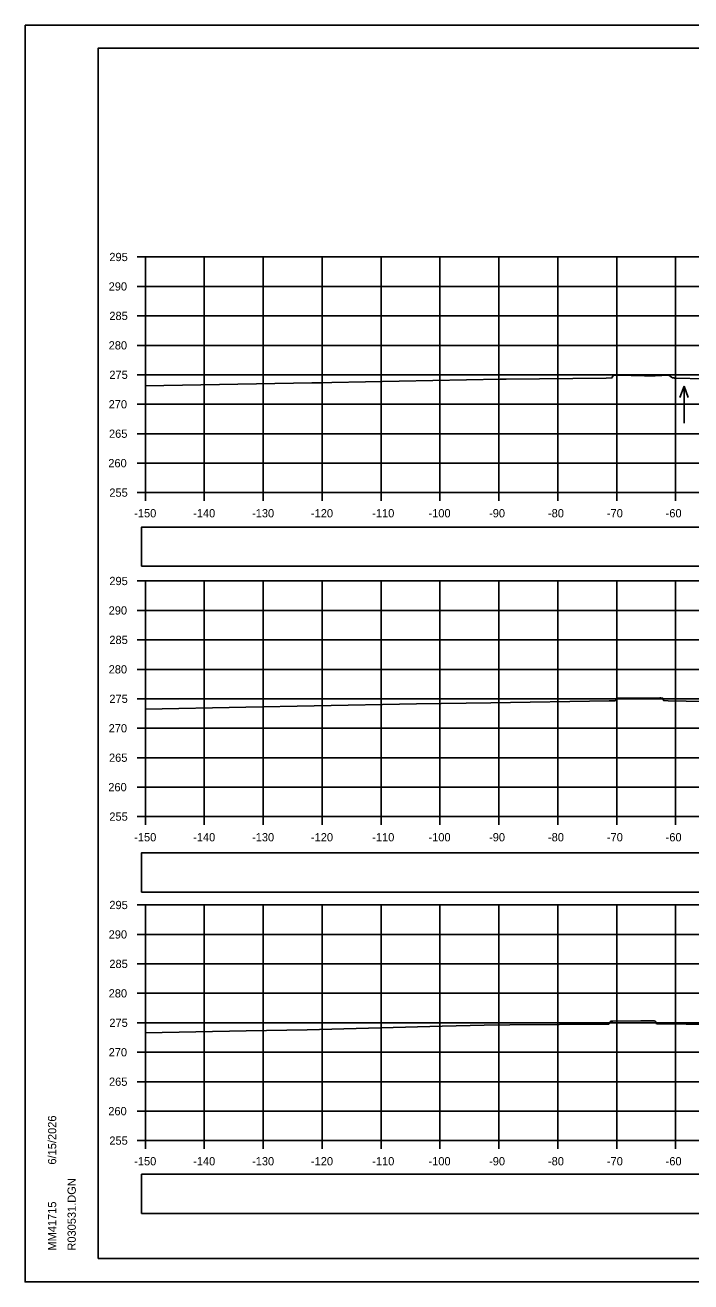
# Model space of a CAD drawing. Extents: x 285 to 4233, y -659 to 3710.
# Drawn here: x 2389.1 to 2502.1, y 1042.9 to 1256.2 of the extents above; entities that cross this region are included whole.
import ezdxf

# ---------------------------------------------------------------- set-up
doc = ezdxf.new("R2010")
doc.units = 0
for name, color, linetype in [('R_Axis', 7, 'Continuous'), ('R_Axis Annot', 7, 'Continuous'), ('R_Border', 7, 'Continuous'), ('R_Exist Surface', 7, 'Continuous'), ('R_Grid', 7, 'Continuous'), ('R_No Plot', 7, 'Continuous'), ('R_Water Annot', 7, 'Continuous')]:
    doc.layers.add(name, color=color, linetype=linetype)

msp = doc.modelspace()

# ---------------------------------------------------------------- linework, layer by layer
at = {"layer": 'R_Axis'}
for p, q in [((2408.1, 1216.84), (2409.5, 1216.84)), ((2409.5, 1176.84), (2409.5, 1216.84)), ((2408.1, 1211.84), (2409.5, 1211.84)), ((2408.1, 1206.84), (2409.5, 1206.84)), ((2408.1, 1201.84), (2409.5, 1201.84)), ((2408.1, 1196.84), (2409.5, 1196.84)), ((2408.1, 1191.84), (2409.5, 1191.84)), ((2408.1, 1186.84), (2409.5, 1186.84)), ((2408.1, 1181.84), (2409.5, 1181.84)), ((2408.1, 1176.84), (2409.5, 1176.84)), ((2409.5, 1176.84), (2709.5, 1176.84)), ((2409.5, 1175.44), (2409.5, 1176.84)), ((2419.5, 1175.44), (2419.5, 1176.84)), ((2429.5, 1175.44), (2429.5, 1176.84)), ((2439.5, 1175.44), (2439.5, 1176.84)), ((2449.5, 1175.44), (2449.5, 1176.84)), ((2459.5, 1175.44), (2459.5, 1176.84)), ((2469.5, 1175.44), (2469.5, 1176.84)), ((2479.5, 1175.44), (2479.5, 1176.84)), ((2489.5, 1175.44), (2489.5, 1176.84)), ((2499.5, 1175.44), (2499.5, 1176.84)), ((2408.1, 1161.84), (2409.5, 1161.84)), ((2409.5, 1121.84), (2409.5, 1161.84)), ((2408.1, 1156.84), (2409.5, 1156.84)), ((2408.1, 1151.84), (2409.5, 1151.84)), ((2408.1, 1146.84), (2409.5, 1146.84)), ((2408.1, 1141.84), (2409.5, 1141.84)), ((2408.1, 1136.84), (2409.5, 1136.84)), ((2408.1, 1131.84), (2409.5, 1131.84)), ((2408.1, 1126.84), (2409.5, 1126.84)), ((2408.1, 1121.84), (2409.5, 1121.84)), ((2409.5, 1121.84), (2709.5, 1121.84)), ((2409.5, 1120.44), (2409.5, 1121.84)), ((2419.5, 1120.44), (2419.5, 1121.84)), ((2429.5, 1120.44), (2429.5, 1121.84)), ((2439.5, 1120.44), (2439.5, 1121.84)), ((2449.5, 1120.44), (2449.5, 1121.84)), ((2459.5, 1120.44), (2459.5, 1121.84)), ((2469.5, 1120.44), (2469.5, 1121.84)), ((2479.5, 1120.44), (2479.5, 1121.84)), ((2489.5, 1120.44), (2489.5, 1121.84)), ((2499.5, 1120.44), (2499.5, 1121.84)), ((2408.1, 1106.84), (2409.5, 1106.84)), ((2409.5, 1066.84), (2409.5, 1106.84)), ((2408.1, 1101.84), (2409.5, 1101.84)), ((2408.1, 1096.84), (2409.5, 1096.84)), ((2408.1, 1091.84), (2409.5, 1091.84)), ((2408.1, 1086.84), (2409.5, 1086.84)), ((2408.1, 1081.84), (2409.5, 1081.84)), ((2408.1, 1076.84), (2409.5, 1076.84)), ((2408.1, 1071.84), (2409.5, 1071.84)), ((2408.1, 1066.84), (2409.5, 1066.84)), ((2409.5, 1066.84), (2709.5, 1066.84)), ((2409.5, 1065.44), (2409.5, 1066.84)), ((2419.5, 1065.44), (2419.5, 1066.84)), ((2429.5, 1065.44), (2429.5, 1066.84)), ((2439.5, 1065.44), (2439.5, 1066.84)), ((2449.5, 1065.44), (2449.5, 1066.84)), ((2459.5, 1065.44), (2459.5, 1066.84)), ((2469.5, 1065.44), (2469.5, 1066.84)), ((2479.5, 1065.44), (2479.5, 1066.84)), ((2489.5, 1065.44), (2489.5, 1066.84)), ((2499.5, 1065.44), (2499.5, 1066.84))]:
    msp.add_line(p, q, dxfattribs=at)
at = {"layer": 'R_Axis Annot'}
for points in [[(2408.87, 1164.34), (2536.56, 1164.34), (2536.56, 1170.99), (2408.87, 1170.99)], [(2408.87, 1109.04), (2536.56, 1109.04), (2536.56, 1115.7), (2408.87, 1115.7)], [(2408.87, 1054.48), (2536.56, 1054.48), (2536.56, 1061.13), (2408.87, 1061.13)]]:
    msp.add_lwpolyline(points, close=True, dxfattribs=at)
at = {"layer": 'R_Border'}
for p, q in [((2401.5, 1252.3), (2717.68, 1252.3)), ((2401.5, 1046.84), (2401.5, 1252.3)), ((2401.5, 1046.84), (2401.5, 1046.84)), ((2717.68, 1046.84), (2401.5, 1046.84))]:
    msp.add_line(p, q, dxfattribs=at)
at = {"layer": 'R_Exist Surface'}
for points in [[(2409.5, 1194.98), (2437.76, 1195.46), (2439.52, 1195.49), (2441.17, 1195.52), (2469.71, 1196.09), (2470.76, 1196.09), (2487.72, 1196.28), (2488.7, 1196.3), (2488.74, 1196.43), (2488.93, 1196.73), (2489.03, 1196.74), (2489.23, 1196.78), (2491.98, 1196.74), (2492.09, 1196.72), (2494.2, 1196.65), (2496.05, 1196.69), (2498.36, 1196.76), (2498.79, 1196.44), (2498.99, 1196.33), (2499.2, 1196.34), (2499.31, 1196.25), (2509.84, 1196.04)], [(2409.5, 1140.1), (2426.58, 1140.43), (2438.17, 1140.66), (2455.51, 1140.97), (2468.15, 1141.18), (2488.2, 1141.47), (2489.24, 1141.48), (2489.56, 1141.9), (2489.58, 1141.92), (2489.59, 1141.92), (2489.91, 1141.97), (2489.91, 1141.97), (2490, 1141.96), (2490.27, 1141.96), (2496.81, 1142.01), (2496.96, 1142.01), (2496.97, 1142.01), (2497.27, 1141.96), (2497.29, 1141.96), (2497.3, 1141.94), (2497.49, 1141.53), (2498.25, 1141.52), (2513.5, 1141.23)], [(2409.5, 1085.15), (2426.59, 1085.46), (2436.97, 1085.66), (2459.89, 1086.26), (2467.01, 1086.44), (2471.39, 1086.48), (2488.14, 1086.62), (2488.35, 1086.94), (2488.44, 1087.07), (2488.53, 1087.09), (2488.71, 1087.11), (2488.75, 1087.11), (2488.85, 1087.11), (2493.58, 1087.15), (2495.66, 1087.16), (2495.74, 1087.16), (2495.77, 1087.16), (2495.86, 1087.15), (2496.03, 1087.12), (2496.2, 1086.81), (2496.27, 1086.68), (2501.28, 1086.58), (2512.23, 1086.35)]]:
    msp.add_lwpolyline(points, dxfattribs=at)
at = {"layer": 'R_Grid'}
for p, q in [((2409.5, 1216.84), (2709.5, 1216.84)), ((2409.5, 1176.84), (2409.5, 1216.84)), ((2419.5, 1176.84), (2419.5, 1216.84)), ((2429.5, 1176.84), (2429.5, 1216.84)), ((2439.5, 1176.84), (2439.5, 1216.84)), ((2449.5, 1176.84), (2449.5, 1216.84)), ((2459.5, 1176.84), (2459.5, 1216.84)), ((2469.5, 1176.84), (2469.5, 1216.84)), ((2479.5, 1176.84), (2479.5, 1216.84)), ((2489.5, 1176.84), (2489.5, 1216.84)), ((2499.5, 1176.84), (2499.5, 1216.84)), ((2409.5, 1211.84), (2709.5, 1211.84)), ((2409.5, 1206.84), (2709.5, 1206.84)), ((2409.5, 1201.84), (2709.5, 1201.84)), ((2409.5, 1196.84), (2709.5, 1196.84)), ((2409.5, 1191.84), (2709.5, 1191.84)), ((2409.5, 1186.84), (2709.5, 1186.84)), ((2409.5, 1181.84), (2709.5, 1181.84)), ((2409.5, 1176.84), (2709.5, 1176.84)), ((2409.5, 1161.84), (2709.5, 1161.84)), ((2409.5, 1121.84), (2409.5, 1161.84)), ((2419.5, 1121.84), (2419.5, 1161.84)), ((2429.5, 1121.84), (2429.5, 1161.84)), ((2439.5, 1121.84), (2439.5, 1161.84)), ((2449.5, 1121.84), (2449.5, 1161.84)), ((2459.5, 1121.84), (2459.5, 1161.84)), ((2469.5, 1121.84), (2469.5, 1161.84)), ((2479.5, 1121.84), (2479.5, 1161.84)), ((2489.5, 1121.84), (2489.5, 1161.84)), ((2499.5, 1121.84), (2499.5, 1161.84)), ((2409.5, 1156.84), (2709.5, 1156.84)), ((2409.5, 1151.84), (2709.5, 1151.84)), ((2409.5, 1146.84), (2709.5, 1146.84)), ((2409.5, 1141.84), (2709.5, 1141.84)), ((2409.5, 1136.84), (2709.5, 1136.84)), ((2409.5, 1131.84), (2709.5, 1131.84)), ((2409.5, 1126.84), (2709.5, 1126.84)), ((2409.5, 1121.84), (2709.5, 1121.84)), ((2409.5, 1106.84), (2709.5, 1106.84)), ((2409.5, 1066.84), (2409.5, 1106.84)), ((2419.5, 1066.84), (2419.5, 1106.84)), ((2429.5, 1066.84), (2429.5, 1106.84)), ((2439.5, 1066.84), (2439.5, 1106.84)), ((2449.5, 1066.84), (2449.5, 1106.84)), ((2459.5, 1066.84), (2459.5, 1106.84)), ((2469.5, 1066.84), (2469.5, 1106.84)), ((2479.5, 1066.84), (2479.5, 1106.84)), ((2489.5, 1066.84), (2489.5, 1106.84)), ((2499.5, 1066.84), (2499.5, 1106.84)), ((2409.5, 1101.84), (2709.5, 1101.84)), ((2409.5, 1096.84), (2709.5, 1096.84)), ((2409.5, 1091.84), (2709.5, 1091.84)), ((2409.5, 1086.84), (2709.5, 1086.84)), ((2409.5, 1081.84), (2709.5, 1081.84)), ((2409.5, 1076.84), (2709.5, 1076.84)), ((2409.5, 1071.84), (2709.5, 1071.84)), ((2409.5, 1066.84), (2709.5, 1066.84))]:
    msp.add_line(p, q, dxfattribs=at)
at = {"layer": 'R_No Plot'}
for p, q in [((2389.1, 1256.2), (2722.43, 1256.2)), ((2389.1, 1042.86), (2722.43, 1042.86))]:
    msp.add_line(p, q, dxfattribs=at)
for points in [[(2389.09, 1256.2), (2722.43, 1256.2), (2722.43, 1042.86), (2389.09, 1042.86)], [(2635.42, 1252.3), (2655.04, 1252.3), (2655.04, 1242.42), (2671.15, 1242.42), (2694.35, 1242.42), (2694.47, 1214.27), (2717.68, 1214.27), (2717.68, 1046.84), (2401.5, 1046.84), (2401.5, 1252.3)]]:
    msp.add_lwpolyline(points, close=True, dxfattribs=at)
at = {"layer": 'R_Water Annot'}
for p, q in [((2500.93, 1194.92), (2500.23, 1193)), ((2500.93, 1188.64), (2500.93, 1194.92)), ((2500.93, 1194.92), (2501.63, 1193))]:
    msp.add_line(p, q, dxfattribs=at)

# ---------------------------------------------------------------- texts
at = {"layer": 'R_Axis Annot'}
for s, p in [('295', (2403.39, 1216.14)), ('290', (2403.27, 1211.14)), ('285', (2403.39, 1206.14)), ('280', (2403.27, 1201.14)), ('275', (2403.39, 1196.14)), ('270', (2403.27, 1191.14)), ('265', (2403.33, 1186.14)), ('260', (2403.21, 1181.14)), ('255', (2403.39, 1176.14)), ('-150', (2407.61, 1172.64)), ('-140', (2417.61, 1172.64)), ('-130', (2427.61, 1172.64)), ('-120', (2437.61, 1172.64)), ('-110', (2448.01, 1172.64)), ('-100', (2457.56, 1172.64)), ('-90', (2467.84, 1172.64)), ('-80', (2477.84, 1172.64)), ('-70', (2487.84, 1172.64)), ('-60', (2497.81, 1172.64)), ('295', (2403.39, 1161.14)), ('290', (2403.27, 1156.14)), ('285', (2403.39, 1151.14)), ('280', (2403.27, 1146.14)), ('275', (2403.39, 1141.14)), ('270', (2403.27, 1136.14)), ('265', (2403.33, 1131.14)), ('260', (2403.21, 1126.14)), ('255', (2403.39, 1121.14)), ('-150', (2407.61, 1117.64)), ('-140', (2417.61, 1117.64)), ('-130', (2427.61, 1117.64)), ('-120', (2437.61, 1117.64)), ('-110', (2448.01, 1117.64)), ('-100', (2457.56, 1117.64)), ('-90', (2467.84, 1117.64)), ('-80', (2477.84, 1117.64)), ('-70', (2487.84, 1117.64)), ('-60', (2497.81, 1117.64)), ('295', (2403.39, 1106.14)), ('290', (2403.27, 1101.14)), ('285', (2403.39, 1096.14)), ('280', (2403.27, 1091.14)), ('275', (2403.39, 1086.14)), ('270', (2403.27, 1081.14)), ('265', (2403.33, 1076.14)), ('260', (2403.21, 1071.14)), ('255', (2403.39, 1066.14)), ('-150', (2407.61, 1062.64)), ('-140', (2417.61, 1062.64)), ('-130', (2427.61, 1062.64)), ('-120', (2437.61, 1062.64)), ('-110', (2448.01, 1062.64)), ('-100', (2457.56, 1062.64)), ('-90', (2467.84, 1062.64)), ('-80', (2477.84, 1062.64)), ('-70', (2487.84, 1062.64)), ('-60', (2497.81, 1062.64))]:
    msp.add_text(s, height=1.4, dxfattribs=at).set_placement(p)
at = {"layer": 'R_Border'}
for s, p in [('6/15/2026', (2394.37, 1062.77)), ('R030531.DGN', (2397.69, 1048.17)), ('MM41715', (2394.37, 1048.17))]:
    msp.add_text(s, height=1.4, rotation=90, dxfattribs=at).set_placement(p)

doc.saveas('drawing.dxf')
